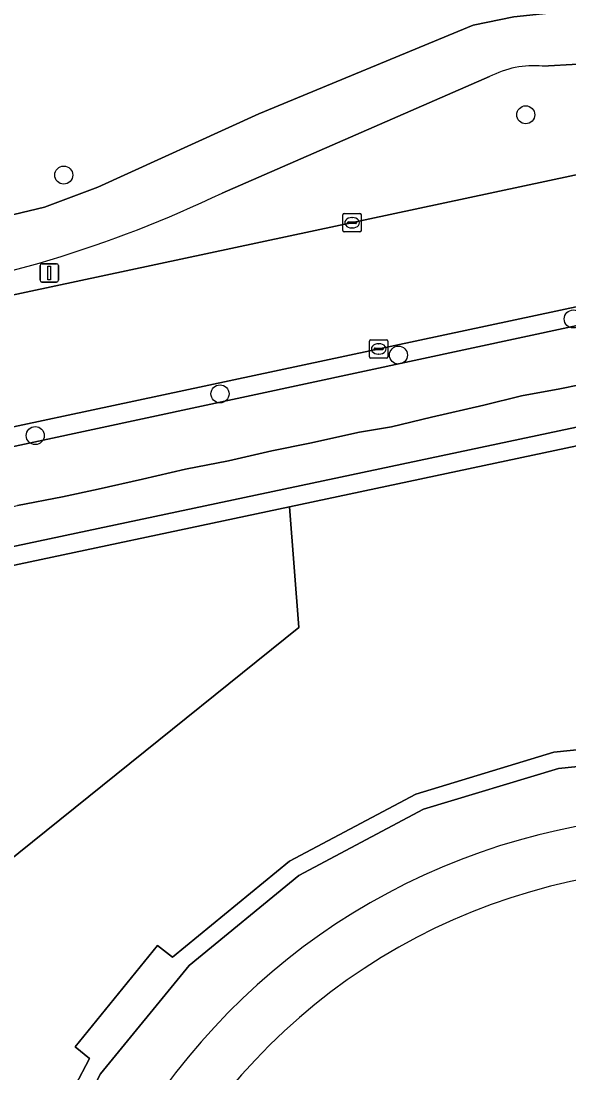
# Model space of a CAD drawing. Extents: x 160203 to 161530, y 379528 to 381797.
# Drawn here: x 160918.3 to 160948, y 380759.6 to 380816.7 of the extents above; entities that cross this region are included whole.
import ezdxf

# ---------------------------------------------------------------- set-up
doc = ezdxf.new("R2010")
doc.units = 0
for name, color, linetype in [('IMGEO_Berm_groen', 7, 'Continuous'), ('IMGEO_Boom', 7, 'Continuous'), ('IMGEO_Fietspad_open', 7, 'Continuous'), ('IMGEO_Groenvoorziening', 7, 'Continuous'), ('IMGEO_Haag', 7, 'Continuous'), ('IMGEO_Kolk', 7, 'Continuous'), ('IMGEO_Lichtmast', 7, 'Continuous'), ('IMGEO_Loofbos', 7, 'Continuous'), ('IMGEO_Pand', 7, 'Continuous'), ('IMGEO_Rijbaan_lokaal_gesloten', 7, 'Continuous'), ('IMGEO_Terreindeel_gesloten', 7, 'Continuous'), ('IMGEO_Voetpad_open', 7, 'Continuous')]:
    doc.layers.add(name, color=color, linetype=linetype)

msp = doc.modelspace()

# ---------------------------------------------------------------- linework, layer by layer
at = {"layer": 'IMGEO_Berm_groen'}
for points in [[(160977.212, 380815.848), (160976.742, 380815.837), (160966.813, 380815.275), (160962.063, 380815.077), (160946.576, 380814.217)], [(160943.694, 380813.646), (160929.177, 380807.333)], [(160853.823, 380788.153), (160868.994, 380791.387), (160962.393, 380811.294)], [(160978.03, 380807.467), (160972.81, 380806.33), (160967.738, 380805.281), (160872.514, 380784.988), (160872.747, 380783.9), (160968.598, 380804.459)]]:
    msp.add_lwpolyline(points, dxfattribs=at)
for centre, radius, start, end in [((160946.111, 380809.007), 5.23, 84.8951, 117.5183), ((160900.91, 380866.38), 65.464, 278.03913, 295.58146)]:
    msp.add_arc(centre, radius, start, end, dxfattribs=at)
at = {"layer": 'IMGEO_Boom'}
for centre in [(160945.663, 380811.575), (160920.578, 380808.307), (160948.237, 380800.499), (160938.751, 380798.539), (160929.062, 380796.438), (160919.032, 380794.171)]:
    msp.add_circle(centre, 0.489, dxfattribs=at)
at = {"layer": 'IMGEO_Fietspad_open'}
for points in [[(160981.147, 380819.173), (160950.184, 380817.435), (160945.017, 380816.889), (160942.809, 380816.444), (160931.168, 380811.62), (160922.422, 380807.645), (160919.528, 380806.566), (160911.568, 380804.662), (160889.594, 380801.47), (160875.251, 380799.066), (160872.634, 380798.093), (160869.122, 380795.967)], [(160946.576, 380814.217), (160962.063, 380815.077), (160966.813, 380815.275), (160976.742, 380815.837), (160977.212, 380815.848)], [(160929.177, 380807.333), (160943.694, 380813.646)], [(160978.27, 380806.464), (160976.415, 380806), (160968.598, 380804.459), (160872.747, 380783.9), (160862.114, 380781.662), (160856.442, 380780.46)], [(160929.518, 380792.803), (160931.879, 380793.349), (160933.936, 380793.755), (160936.639, 380794.352), (160938.378, 380794.657), (160940.549, 380795.165), (160943.393, 380795.825), (160945.436, 380796.333), (160947.506, 380796.701), (160949.638, 380797.145), (160950.996, 380797.501), (160971.239, 380801.937), (160974.752, 380802.553), (160979.833, 380803.627)], [(160848.709, 380778.795), (160840.695, 380777.069), (160836.273, 380776.224), (160836.948, 380773.18), (160852.102, 380776.534), (160888.262, 380784.068), (160891.08, 380784.626), (160893.936, 380785.223), (160899.941, 380786.518), (160902.733, 380787.077), (160905.767, 380787.724), (160909.537, 380788.575), (160912.825, 380789.273), (160915.719, 380789.87), (160918.068, 380790.378), (160920.518, 380790.848), (160922.447, 380791.267), (160924.847, 380791.8), (160927.182, 380792.346), (160929.518, 380792.803)]]:
    msp.add_lwpolyline(points, dxfattribs=at)
for centre, radius, start, end in [((160946.111, 380809.007), 5.23, 84.8951, 117.5183), ((160900.91, 380866.38), 65.464, 278.03913, 295.58146)]:
    msp.add_arc(centre, radius, start, end, dxfattribs=at)
at = {"layer": 'IMGEO_Groenvoorziening'}
for points in [[(160898.011, 380750.946), (160902.722, 380750.865), (160902.791, 380751.765), (160899.115, 380751.765), (160898.983, 380761.45), (160898.69, 380783.066), (160932.839, 380790.308), (160952.53, 380794.484), (160966.254, 380797.667), (160978.035, 380800.148), (160981.545, 380801.036), (160981.566, 380799.472), (160982.767, 380793.847), (160983.572, 380794.021), (160981.979, 380801.73), (160921.845, 380789.002), (160897.464, 380783.841), (160897.497, 380781.89), (160897.729, 380768.163), (160898.011, 380753.96)], [(160905.086, 380761.45), (160910.031, 380765.042), (160911.248, 380766.02), (160912.004, 380766.626), (160933.337, 380783.757), (160932.839, 380790.308), (160898.69, 380783.066), (160898.983, 380761.45)]]:
    msp.add_lwpolyline(points, close=True, dxfattribs=at)
for points in [[(161007.13, 380750.108), (161005.629, 380757.747), (161002.579, 380763.966), (160990.678, 380779.107), (160994.322, 380787.754), (160983.722, 380787.766), (160983.154, 380789.868), (160984.388, 380790.072), (160983.572, 380794.021), (160982.767, 380793.847), (160981.566, 380799.472), (160981.545, 380801.036), (160978.035, 380800.148), (160966.254, 380797.667), (160952.53, 380794.484), (160932.839, 380790.308), (160933.337, 380783.757), (160912.004, 380766.626)], [(160918.088, 380752.958), (160921.971, 380760.385), (160921.195, 380761.015), (160925.671, 380766.502), (160926.481, 380765.881), (160932.834, 380771.082), (160939.693, 380774.727), (160947.186, 380777), (160954.981, 380777.802), (160962.78, 380777.042), (160970.297, 380774.771), (160977.211, 380771.114), (160983.557, 380765.895), (160984.39, 380766.554), (160988.911, 380760.987), (160988.128, 380760.336), (160992.029, 380753.054)]]:
    msp.add_lwpolyline(points, dxfattribs=at)
at = {"layer": 'IMGEO_Haag'}
msp.add_lwpolyline([(160898.011, 380750.946), (160902.722, 380750.865), (160902.791, 380751.765), (160899.115, 380751.765), (160898.983, 380761.45), (160898.69, 380783.066), (160932.839, 380790.308), (160952.53, 380794.484), (160966.254, 380797.667), (160978.035, 380800.148), (160981.545, 380801.036), (160981.566, 380799.472), (160982.767, 380793.847), (160983.572, 380794.021), (160981.979, 380801.73), (160921.845, 380789.002), (160897.464, 380783.841), (160897.497, 380781.89), (160897.729, 380768.163), (160898.011, 380753.96)], close=True, dxfattribs=at)
at = {"layer": 'IMGEO_Kolk'}
for p, q in [((160935.733, 380805.294), (160935.733, 380806.146)), ((160935.808, 380806.22), (160936.66, 380806.22)), ((160936.734, 380806.146), (160936.734, 380805.294)), ((160935.992, 380805.714), (160935.992, 380805.726)), ((160936.43, 380805.677), (160936.032, 380805.677)), ((160936.035, 380805.763), (160936.433, 380805.763)), ((160936.221, 380806), (160936.246, 380806)), ((160936.476, 380805.726), (160936.476, 380805.714)), ((160936.66, 380805.22), (160935.808, 380805.22)), ((160936.244, 380805.44), (160936.219, 380805.44)), ((160937.18, 380798.448), (160937.18, 380799.3)), ((160937.255, 380799.374), (160938.107, 380799.374)), ((160938.181, 380799.3), (160938.181, 380798.448)), ((160937.439, 380798.868), (160937.439, 380798.88)), ((160937.877, 380798.831), (160937.479, 380798.831)), ((160937.482, 380798.917), (160937.88, 380798.917)), ((160937.668, 380799.154), (160937.693, 380799.154)), ((160937.923, 380798.88), (160937.923, 380798.868)), ((160938.107, 380798.374), (160937.255, 380798.374)), ((160937.691, 380798.594), (160937.666, 380798.594))]:
    msp.add_line(p, q, dxfattribs=at)
for points in [[(160935.733, 380805.294), (160935.733, 380806.146)], [(160935.808, 380806.22), (160936.66, 380806.22)], [(160936.734, 380806.146), (160936.734, 380805.294)], [(160936.66, 380805.22), (160935.808, 380805.22)], [(160937.18, 380798.448), (160937.18, 380799.3)], [(160937.255, 380799.374), (160938.107, 380799.374)], [(160938.181, 380799.3), (160938.181, 380798.448)], [(160938.107, 380798.374), (160937.255, 380798.374)]]:
    msp.add_lwpolyline(points, dxfattribs=at)
for centre, radius, start, end in [((160935.81, 380806.144), 0.0765, 91.552, 178.448), ((160935.81, 380806.144), 0.0765, 91.552, 178.448), ((160936.658, 380806.144), 0.0765, 1.552, 88.448), ((160936.658, 380806.144), 0.0765, 1.552, 88.448), ((160936.032, 380805.723), 0.0403, 85.8775, 175.7526), ((160936.029, 380805.713), 0.0366, 178.938, 274.7102), ((160936.433, 380805.72), 0.043, 264.8664, 352.4533), ((160936.437, 380805.725), 0.0386, 1.7309, 96.639), ((160935.81, 380805.296), 0.0765, 181.552, 268.448), ((160935.81, 380805.296), 0.0765, 181.552, 268.448), ((160936.658, 380805.296), 0.0765, 271.552, 358.448), ((160936.658, 380805.296), 0.0765, 271.552, 358.448), ((160937.257, 380799.298), 0.0765, 91.552, 178.448), ((160937.257, 380799.298), 0.0765, 91.552, 178.448), ((160938.105, 380799.298), 0.0765, 1.552, 88.448), ((160938.105, 380799.298), 0.0765, 1.552, 88.448), ((160937.479, 380798.877), 0.0403, 85.8775, 175.7526), ((160937.476, 380798.867), 0.0366, 178.938, 274.7102), ((160937.88, 380798.874), 0.043, 264.8664, 352.4533), ((160937.884, 380798.879), 0.0386, 1.7309, 96.639), ((160937.257, 380798.45), 0.0765, 181.552, 268.448), ((160937.257, 380798.45), 0.0765, 181.552, 268.448), ((160938.105, 380798.45), 0.0765, 271.552, 358.448), ((160938.105, 380798.45), 0.0765, 271.552, 358.448)]:
    msp.add_arc(centre, radius, start, end, dxfattribs=at)
for centre, major_axis, ratio, start_param, end_param in [((160936.22, 380805.72), (-0.387, 0.002), 0.722429, 4.712389, 7.853982), ((160936.245, 380805.72), (-0.39, 0.002), 0.717154, 1.570796, 4.712389), ((160937.667, 380798.874), (-0.387, 0.002), 0.722429, 4.712389, 7.853982), ((160937.692, 380798.874), (-0.39, 0.002), 0.717154, 1.570796, 4.712389)]:
    msp.add_ellipse(centre, major_axis=major_axis, ratio=ratio, start_param=start_param, end_param=end_param, dxfattribs=at)
at = {"layer": 'IMGEO_Lichtmast'}
for p, q in [((160919.295, 380802.597), (160919.295, 380803.397)), ((160919.295, 380803.397), (160919.295, 380802.597)), ((160919.395, 380803.497), (160920.185, 380803.497)), ((160920.185, 380803.497), (160919.395, 380803.497)), ((160920.285, 380803.397), (160920.285, 380802.597)), ((160920.285, 380802.597), (160920.285, 380803.397)), ((160920.185, 380802.497), (160919.395, 380802.497)), ((160919.395, 380802.497), (160920.185, 380802.497))]:
    msp.add_line(p, q, dxfattribs=at)
msp.add_lwpolyline([(160919.715, 380803.372), (160919.865, 380803.372), (160919.865, 380802.622), (160919.715, 380802.622), (160919.715, 380803.372)], dxfattribs=at)
for centre, start, end in [((160919.395, 380803.397), 90, 180), ((160919.395, 380803.397), 90, 180), ((160920.185, 380803.397), 0, 90), ((160920.185, 380803.397), 360, 90), ((160919.395, 380802.597), 180, 270), ((160919.395, 380802.597), 180, 270), ((160920.185, 380802.597), 270, 0), ((160920.185, 380802.597), 270, 0)]:
    msp.add_arc(centre, 0.1, start, end, dxfattribs=at)
at = {"layer": 'IMGEO_Loofbos'}
msp.add_lwpolyline([(160869.122, 380795.967), (160872.634, 380798.093), (160875.251, 380799.066), (160889.594, 380801.47), (160911.568, 380804.662), (160919.528, 380806.566), (160922.422, 380807.645), (160931.168, 380811.62), (160942.809, 380816.444), (160945.017, 380816.889), (160950.184, 380817.435), (160981.147, 380819.173)], dxfattribs=at)
at = {"layer": 'IMGEO_Pand'}
msp.add_lwpolyline([(160994.04, 380631.809), (160994.099, 380699.851), (160994.122, 380722.632), (160994.123, 380730.154), (160994.113, 380737.752), (160993.389, 380745.384), (160991.989, 380750), (160991.17, 380752.701), (160987.544, 380759.494), (160982.71, 380765.41), (160976.773, 380770.281), (160970.027, 380773.9), (160962.72, 380776.112), (160955.074, 380776.882), (160947.441, 380776.119), (160940.107, 380773.915), (160933.335, 380770.303), (160927.387, 380765.418), (160922.574, 380759.55), (160918.998, 380752.751), (160918.433, 380750.903), (160918.157, 380750)], dxfattribs=at)
for centre, radius, start, end in [((160954.987, 380738.543), 35.047, 50.7124, 104.2308), ((160955.065, 380737.738), 35.848, 104.0358, 159.9971)]:
    msp.add_arc(centre, radius, start, end, dxfattribs=at)
at = {"layer": 'IMGEO_Rijbaan_lokaal_gesloten'}
for points in [[(160973.459, 380813.577), (160967.844, 380812.403), (160962.393, 380811.294), (160868.994, 380791.387), (160853.823, 380788.153), (160849.023, 380787.038), (160836.261, 380784.329), (160835.746, 380784.22), (160832.445, 380783.527), (160832.003, 380783.58)], [(160828.084, 380775.567), (160828.297, 380775.612), (160833.953, 380776.818), (160835.132, 380777.069), (160836.054, 380777.262), (160842.574, 380778.522), (160848.502, 380779.79), (160856.265, 380781.437), (160857.477, 380781.706), (160861.627, 380782.636), (160872.514, 380784.988), (160967.738, 380805.281), (160972.81, 380806.33), (160978.03, 380807.467), (160980.903, 380808.092)]]:
    msp.add_lwpolyline(points, dxfattribs=at)
at = {"layer": 'IMGEO_Terreindeel_gesloten'}
for centre, radius, start, end in [((160954.987, 380738.543), 35.047, 50.7124, 104.2308), ((160955.065, 380737.738), 35.848, 104.0358, 159.9971), ((160955.111, 380737.57), 33.159, 96.3395, 157.9797), ((160955.111, 380737.57), 33.159, 96.3395, 157.9797)]:
    msp.add_arc(centre, radius, start, end, dxfattribs=at)
at = {"layer": 'IMGEO_Voetpad_open'}
for points in [[(160979.833, 380803.627), (160974.752, 380802.553), (160971.239, 380801.937), (160950.996, 380797.501), (160949.638, 380797.145), (160947.506, 380796.701), (160945.436, 380796.333), (160943.393, 380795.825), (160940.549, 380795.165), (160938.378, 380794.657), (160936.639, 380794.352), (160933.936, 380793.755), (160931.879, 380793.349), (160929.518, 380792.803), (160927.182, 380792.346), (160924.847, 380791.8), (160922.447, 380791.267), (160920.518, 380790.848), (160918.068, 380790.378)], [(160888.317, 380781.905), (160888.428, 380781.929), (160897.464, 380783.841), (160921.845, 380789.002), (160981.979, 380801.73), (160983.572, 380794.021), (160984.388, 380790.072), (160984.633, 380788.887), (160994.77, 380788.817), (160994.617, 380790.532), (160994.52, 380790.952)], [(160992.029, 380753.054), (160988.128, 380760.336), (160988.911, 380760.987), (160984.39, 380766.554), (160983.557, 380765.895), (160977.211, 380771.114), (160970.297, 380774.771), (160962.78, 380777.042), (160954.981, 380777.802), (160947.186, 380777), (160939.693, 380774.727), (160932.834, 380771.082), (160926.481, 380765.881), (160925.671, 380766.502), (160921.195, 380761.015), (160921.971, 380760.385), (160918.088, 380752.958)], [(160918.157, 380750), (160918.433, 380750.903), (160918.998, 380752.751), (160922.574, 380759.55), (160927.387, 380765.418), (160933.335, 380770.303), (160940.107, 380773.915), (160947.441, 380776.119), (160955.074, 380776.882), (160962.72, 380776.112), (160970.027, 380773.9), (160976.773, 380770.281), (160982.71, 380765.41), (160987.544, 380759.494), (160991.17, 380752.701), (160991.989, 380750), (160993.389, 380745.384), (160994.113, 380737.752), (160994.123, 380730.154), (160994.122, 380722.632), (160994.099, 380699.851), (160994.04, 380631.809)]]:
    msp.add_lwpolyline(points, dxfattribs=at)

doc.saveas('drawing.dxf')
